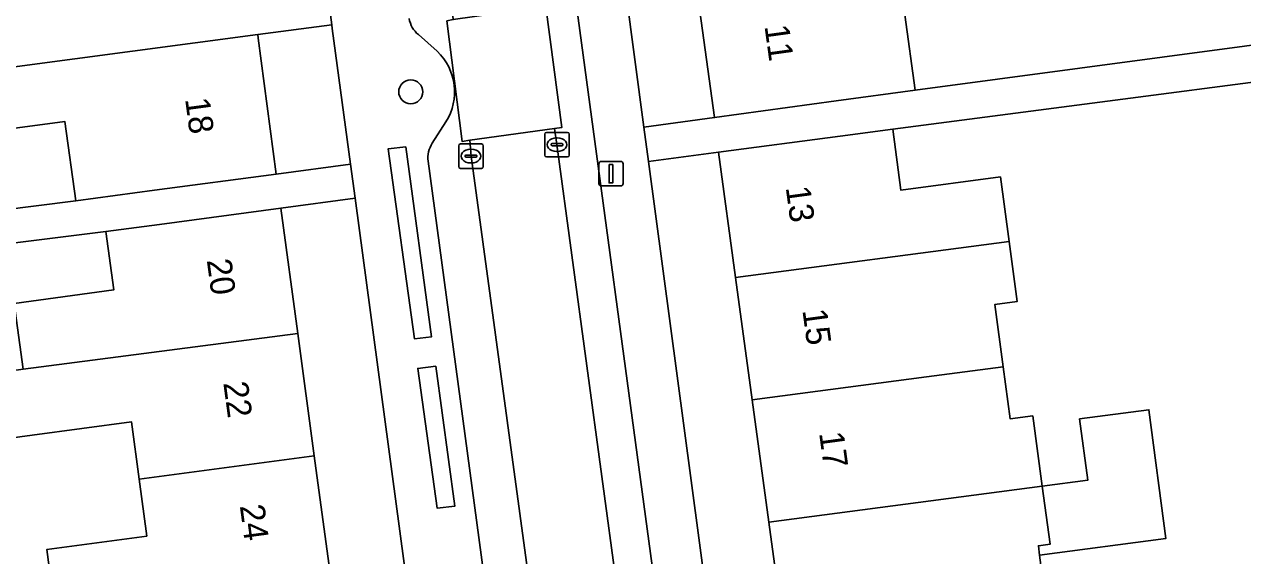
# Model space of a CAD drawing. Extents: x 163147 to 163550, y 380933 to 381639.
# Drawn here: x 163449.17 to 163498.82, y 381437.34 to 381459.01 of the extents above; entities that cross this region are included whole.
import ezdxf

# ---------------------------------------------------------------- set-up
doc = ezdxf.new("R2010")
doc.units = 0
for name, color, linetype in [('IMGEO_Boom', 7, 'Continuous'), ('IMGEO_Erf', 7, 'Continuous'), ('IMGEO_Groenvoorziening', 7, 'Continuous'), ('IMGEO_Kolk', 7, 'Continuous'), ('IMGEO_Lichtmast', 7, 'Continuous'), ('IMGEO_Pand', 7, 'Continuous'), ('IMGEO_Pand_nummerreeks', 7, 'Continuous'), ('IMGEO_Parkeervlak_open', 7, 'Continuous'), ('IMGEO_Rijbaan_lokaal_open', 7, 'Continuous'), ('IMGEO_Voetpad_open', 7, 'Continuous')]:
    doc.layers.add(name, color=color, linetype=linetype)

msp = doc.modelspace()

# ---------------------------------------------------------------- linework, layer by layer
at = {"layer": 'IMGEO_Boom'}
msp.add_circle((163464.918, 381456.255), 0.489, dxfattribs=at)
at = {"layer": 'IMGEO_Erf'}
for points in [[(163476.541, 381460.744), (163476.524, 381460.868), (163473.663, 381460.474), (163473.68, 381460.35), (163474.419, 381454.817), (163477.305, 381455.203)], [(163461.722, 381458.839), (163461.702, 381458.991), (163458.68, 381458.589), (163458.7, 381458.437), (163459.437, 381452.898), (163462.465, 381453.304)], [(163462.651, 381451.92), (163459.628, 381451.515), (163460.315, 381446.402), (163460.986, 381441.408), (163461.657, 381436.413), (163462.327, 381431.42), (163462.998, 381426.427), (163463.669, 381421.433), (163464.34, 381416.439), (163465.01, 381411.446), (163465.681, 381406.452), (163466.352, 381401.458), (163467.023, 381396.464), (163467.693, 381391.472), (163468.364, 381386.478), (163469.051, 381381.364), (163472.061, 381381.768)]]:
    msp.add_lwpolyline(points, close=True, dxfattribs=at)
for points in [[(163485.051, 381459.401), (163485.474, 381456.328), (163508.965, 381459.462)], [(163509.139, 381457.946), (163484.563, 381454.728), (163484.898, 381452.237), (163488.952, 381452.782), (163489.305, 381450.151), (163489.634, 381447.702), (163488.724, 381447.58), (163489.065, 381445.039), (163489.351, 381442.91), (163490.271, 381443.034), (163490.656, 381440.168), (163492.51, 381440.413), (163492.18, 381442.914), (163495.008, 381443.287), (163495.701, 381438.038), (163490.548, 381437.358), (163490.844, 381435.111)], [(163435.628, 381449.835), (163451.263, 381451.81), (163450.814, 381455.047), (163446.435, 381454.459)], [(163484.258, 381403.755), (163483.579, 381408.747), (163482.902, 381413.738), (163482.223, 381418.73), (163481.545, 381423.722), (163480.867, 381428.714), (163480.189, 381433.706), (163479.511, 381438.697), (163478.833, 381443.688), (163478.155, 381448.68), (163477.461, 381453.791), (163474.607, 381453.41), (163484.837, 381376.861)], [(163448.76, 381447.627), (163452.814, 381448.172), (163452.493, 381450.557), (163435.219, 381448.391)], [(163450.445, 381434.909), (163450.085, 381437.586), (163454.161, 381438.134), (163453.85, 381440.45), (163453.535, 381442.796), (163449.482, 381442.251), (163446.457, 381441.844)]]:
    msp.add_lwpolyline(points, dxfattribs=at)
at = {"layer": 'IMGEO_Groenvoorziening'}
for points in [[(163465.762, 381446.256), (163464.715, 381454.006), (163463.998, 381453.925), (163465.072, 381446.175)], [(163466.718, 381439.357), (163465.938, 381445.059), (163465.204, 381444.972), (163465.992, 381439.274)]]:
    msp.add_lwpolyline(points, close=True, dxfattribs=at)
at = {"layer": 'IMGEO_Kolk'}
for p, q in [((163470.379, 381453.675), (163470.379, 381454.527)), ((163470.454, 381454.601), (163471.306, 381454.601)), ((163471.38, 381454.527), (163471.38, 381453.675)), ((163466.873, 381453.206), (163466.873, 381454.058)), ((163466.948, 381454.132), (163467.8, 381454.132)), ((163467.874, 381454.058), (163467.874, 381453.206)), ((163470.638, 381454.095), (163470.638, 381454.107)), ((163471.076, 381454.058), (163470.678, 381454.058)), ((163470.681, 381454.144), (163471.079, 381454.144)), ((163470.867, 381454.381), (163470.892, 381454.381)), ((163471.122, 381454.107), (163471.122, 381454.095)), ((163467.132, 381453.626), (163467.132, 381453.638)), ((163467.57, 381453.589), (163467.172, 381453.589)), ((163467.175, 381453.675), (163467.573, 381453.675)), ((163467.361, 381453.912), (163467.386, 381453.912)), ((163467.616, 381453.638), (163467.616, 381453.626)), ((163471.306, 381453.601), (163470.454, 381453.601)), ((163470.89, 381453.821), (163470.865, 381453.821)), ((163467.8, 381453.132), (163466.948, 381453.132)), ((163467.384, 381453.352), (163467.359, 381453.352))]:
    msp.add_line(p, q, dxfattribs=at)
for points in [[(163470.379, 381453.675), (163470.379, 381454.527)], [(163470.454, 381454.601), (163471.306, 381454.601)], [(163471.38, 381454.527), (163471.38, 381453.675)], [(163466.873, 381453.206), (163466.873, 381454.058)], [(163466.948, 381454.132), (163467.8, 381454.132)], [(163467.874, 381454.058), (163467.874, 381453.206)], [(163471.306, 381453.601), (163470.454, 381453.601)], [(163467.8, 381453.132), (163466.948, 381453.132)]]:
    msp.add_lwpolyline(points, dxfattribs=at)
for centre, radius, start, end in [((163470.456, 381454.525), 0.0765, 91.552, 178.448), ((163470.456, 381454.525), 0.0765, 91.552, 178.448), ((163471.304, 381454.525), 0.0765, 1.552, 88.448), ((163471.304, 381454.525), 0.0765, 1.552, 88.448), ((163466.95, 381454.056), 0.0765, 91.552, 178.448), ((163466.95, 381454.056), 0.0765, 91.552, 178.448), ((163467.798, 381454.056), 0.0765, 1.552, 88.448), ((163467.798, 381454.056), 0.0765, 1.552, 88.448), ((163470.678, 381454.104), 0.0403, 85.8775, 175.7526), ((163470.675, 381454.094), 0.0366, 178.938, 274.7102), ((163471.079, 381454.101), 0.043, 264.8664, 352.4533), ((163471.083, 381454.106), 0.0386, 1.7309, 96.639), ((163467.172, 381453.635), 0.0403, 85.8775, 175.7526), ((163467.169, 381453.625), 0.0366, 178.938, 274.7102), ((163467.573, 381453.632), 0.043, 264.8664, 352.4533), ((163467.577, 381453.637), 0.0386, 1.7309, 96.639), ((163470.456, 381453.677), 0.0765, 181.552, 268.448), ((163470.456, 381453.677), 0.0765, 181.552, 268.448), ((163471.304, 381453.677), 0.0765, 271.552, 358.448), ((163471.304, 381453.677), 0.0765, 271.552, 358.448), ((163466.95, 381453.208), 0.0765, 181.552, 268.448), ((163466.95, 381453.208), 0.0765, 181.552, 268.448), ((163467.798, 381453.208), 0.0765, 271.552, 358.448), ((163467.798, 381453.208), 0.0765, 271.552, 358.448)]:
    msp.add_arc(centre, radius, start, end, dxfattribs=at)
for centre, major_axis, ratio, start_param, end_param in [((163470.866, 381454.101), (-0.387, 0.002), 0.722429, 4.712389, 7.853982), ((163470.891, 381454.101), (-0.39, 0.002), 0.717154, 1.570796, 4.712389), ((163467.36, 381453.632), (-0.387, 0.002), 0.722429, 4.712389, 7.853982), ((163467.385, 381453.632), (-0.39, 0.002), 0.717154, 1.570796, 4.712389)]:
    msp.add_ellipse(centre, major_axis=major_axis, ratio=ratio, start_param=start_param, end_param=end_param, dxfattribs=at)
at = {"layer": 'IMGEO_Lichtmast'}
for p, q in [((163472.585, 381452.514), (163472.585, 381453.314)), ((163472.585, 381453.314), (163472.585, 381452.514)), ((163472.685, 381453.414), (163473.475, 381453.414)), ((163473.475, 381453.414), (163472.685, 381453.414)), ((163473.575, 381453.314), (163473.575, 381452.514)), ((163473.575, 381452.514), (163473.575, 381453.314)), ((163473.475, 381452.414), (163472.685, 381452.414)), ((163472.685, 381452.414), (163473.475, 381452.414))]:
    msp.add_line(p, q, dxfattribs=at)
msp.add_lwpolyline([(163473.005, 381453.289), (163473.155, 381453.289), (163473.155, 381452.539), (163473.005, 381452.539), (163473.005, 381453.289)], dxfattribs=at)
for centre, start, end in [((163472.685, 381453.314), 90, 180), ((163472.685, 381453.314), 90, 180), ((163473.475, 381453.314), 0, 90), ((163473.475, 381453.314), 360, 90), ((163472.685, 381452.514), 180, 270), ((163472.685, 381452.514), 180, 270), ((163473.475, 381452.514), 270, 0), ((163473.475, 381452.514), 270, 0)]:
    msp.add_arc(centre, 0.1, start, end, dxfattribs=at)
at = {"layer": 'IMGEO_Pand'}
for points in [[(163460.96, 381464.562), (163452.246, 381463.402), (163452.562, 381461.048), (163448.878, 381460.552), (163445.674, 381460.121), (163446.105, 381456.915), (163458.68, 381458.589), (163461.702, 381458.991)], [(163485.051, 381459.401), (163489.288, 381459.984), (163488.931, 381462.578), (163476.524, 381460.868), (163476.541, 381460.744), (163477.305, 381455.203), (163482.259, 381455.885), (163485.474, 381456.328)], [(163458.7, 381458.437), (163458.68, 381458.589), (163446.105, 381456.915), (163446.435, 381454.459), (163450.814, 381455.047), (163451.263, 381451.81), (163454.481, 381452.238), (163459.437, 381452.898)], [(163478.155, 381448.68), (163489.305, 381450.151), (163488.952, 381452.782), (163484.898, 381452.237), (163484.563, 381454.728), (163482.419, 381454.445), (163477.461, 381453.791)], [(163460.315, 381446.402), (163459.628, 381451.515), (163454.673, 381450.85), (163452.493, 381450.557), (163452.814, 381448.172), (163448.76, 381447.627), (163449.121, 381444.939)], [(163478.155, 381448.68), (163478.833, 381443.688), (163485.945, 381444.627), (163489.065, 381445.039), (163488.724, 381447.58), (163489.634, 381447.702), (163489.305, 381450.151)], [(163460.315, 381446.402), (163449.121, 381444.939), (163446.258, 381444.554), (163446.096, 381444.532), (163446.457, 381441.844), (163449.482, 381442.251), (163453.535, 381442.796), (163453.85, 381440.45), (163460.986, 381441.408)], [(163479.511, 381438.697), (163490.656, 381440.168), (163490.271, 381443.034), (163489.351, 381442.91), (163489.065, 381445.039), (163485.945, 381444.627), (163478.833, 381443.688)], [(163490.656, 381440.168), (163490.974, 381437.802), (163490.498, 381437.738), (163490.548, 381437.358), (163495.701, 381438.038), (163495.008, 381443.287), (163492.18, 381442.914), (163492.51, 381440.413)], [(163460.986, 381441.408), (163453.85, 381440.45), (163454.161, 381438.134), (163450.085, 381437.586), (163450.445, 381434.909), (163461.657, 381436.413)], [(163490.974, 381437.802), (163490.656, 381440.168), (163479.511, 381438.697), (163480.189, 381433.706), (163487.295, 381434.643), (163490.844, 381435.111), (163490.548, 381437.358), (163490.498, 381437.738)]]:
    msp.add_lwpolyline(points, close=True, dxfattribs=at)
at = {"layer": 'IMGEO_Parkeervlak_open'}
for points in [[(163484.055, 381327.735), (163483.954, 381328.514), (163484.25, 381328.608), (163483.846, 381331.616), (163481.014, 381352.472), (163478.387, 381372.049), (163475.613, 381392.784), (163475.57, 381392.982), (163475.27, 381392.965), (163474.636, 381397.753), (163474.95, 381397.812), (163472.424, 381416.369), (163471.932, 381420.183), (163469.84, 381435.559), (163467.375, 381453.632), (163467.333, 381454.278), (163467.014, 381454.229), (163466.392, 381459.15), (163466.653, 381459.2), (163466.627, 381459.524), (163464.446, 381475.737), (163461.659, 381496.063), (163461.275, 381499.196)], [(163466.248, 381488.254), (163468.002, 381475.763), (163470.102, 381459.972), (163470.129, 381459.696), (163470.428, 381459.725), (163471.078, 381454.8), (163470.778, 381454.762), (163470.878, 381454.101), (163473.318, 381436.048), (163475.908, 381416.544), (163478.167, 381399.667), (163478.336, 381398.227), (163478.665, 381398.259), (163478.975, 381395.958)], [(163474.754, 381436.925), (163471.669, 381459.767), (163470.815, 381466.271)], [(163465.233, 381458.589), (163465.996, 381457.908)], [(163466.35, 381455.025), (163465.791, 381454.157)], [(163465.623, 381453.431), (163469.497, 381424.637)]]:
    msp.add_lwpolyline(points, dxfattribs=at)
for centre, radius, start, end in [((163465.864, 381459.389), 1.019, 188.3519, 231.7229), ((163464.409, 381456.25), 2.295, 327.7472, 46.2533), ((163466.757, 381453.551), 1.14, 147.9004, 186.0412)]:
    msp.add_arc(centre, radius, start, end, dxfattribs=at)
at = {"layer": 'IMGEO_Rijbaan_lokaal_open'}
for points in [[(163470.129, 381459.696), (163466.653, 381459.2), (163466.392, 381459.15), (163467.014, 381454.229), (163467.333, 381454.278), (163470.778, 381454.762), (163471.078, 381454.8), (163470.428, 381459.725)], [(163474.95, 381397.812), (163478.336, 381398.227), (163478.167, 381399.667), (163475.908, 381416.544), (163473.318, 381436.048), (163470.878, 381454.101), (163470.778, 381454.762), (163467.333, 381454.278), (163467.375, 381453.632), (163469.84, 381435.559), (163471.932, 381420.183), (163472.424, 381416.369)]]:
    msp.add_lwpolyline(points, close=True, dxfattribs=at)
at = {"layer": 'IMGEO_Voetpad_open'}
for points in [[(163459.618, 381511.259), (163456.32, 381510.849), (163455.892, 381514.188), (163454.104, 381515.141), (163456.149, 381500), (163457.189, 381492.296), (163458.693, 381481.386), (163458.709, 381481.266), (163459.45, 381475.697), (163458.917, 381475.626), (163458.946, 381475.41), (163459.658, 381470.057), (163460.38, 381464.634), (163460.941, 381464.708), (163460.96, 381464.562), (163461.702, 381458.991), (163461.722, 381458.839), (163462.465, 381453.304), (163462.651, 381451.92), (163472.061, 381381.768)], [(163474.607, 381453.41), (163474.419, 381454.817), (163473.68, 381460.35), (163473.663, 381460.474), (163472.899, 381466.018), (163473.38, 381466.084), (163473.342, 381466.363), (163472.616, 381471.63), (163471.852, 381477.175), (163471.402, 381477.113), (163470.638, 381482.658), (163470.607, 381482.885), (163469.81, 381489.382), (163469.29, 381489.404), (163466.639, 381489.058), (163466.743, 381488.324), (163466.248, 381488.254)], [(163470.815, 381466.271), (163471.669, 381459.767), (163474.754, 381436.925)], [(163465.996, 381457.908), (163465.233, 381458.589)], [(163465.791, 381454.157), (163466.35, 381455.025)], [(163469.497, 381424.637), (163465.623, 381453.431)], [(163435.219, 381448.391), (163452.493, 381450.557), (163454.673, 381450.85), (163459.628, 381451.515), (163462.651, 381451.92), (163462.465, 381453.304), (163459.437, 381452.898), (163454.481, 381452.238), (163451.263, 381451.81), (163435.628, 381449.835)], [(163490.526, 381323.589), (163491.94, 381324.111), (163487.783, 381356.32), (163487.612, 381356.297), (163487.586, 381356.488), (163486.908, 381361.54), (163486.877, 381361.772), (163487.388, 381361.841), (163486.74, 381366.662), (163486.09, 381371.504), (163485.566, 381371.433), (163485.538, 381371.644), (163484.859, 381376.696), (163484.837, 381376.861), (163474.607, 381453.41)]]:
    msp.add_lwpolyline(points, dxfattribs=at)
for points in [[(163509.139, 381457.946), (163511.953, 381458.324), (163511.74, 381459.835), (163508.965, 381459.462), (163485.474, 381456.328), (163482.259, 381455.885), (163477.305, 381455.203), (163474.419, 381454.817), (163474.607, 381453.41), (163477.461, 381453.791), (163482.419, 381454.445), (163484.563, 381454.728)], [(163464.715, 381454.006), (163465.762, 381446.256), (163465.072, 381446.175), (163463.998, 381453.925)], [(163465.938, 381445.059), (163466.718, 381439.357), (163465.992, 381439.274), (163465.204, 381444.972)]]:
    msp.add_lwpolyline(points, close=True, dxfattribs=at)
for centre, radius, start, end in [((163465.864, 381459.389), 1.019, 188.3519, 231.7229), ((163464.409, 381456.25), 2.295, 327.7472, 46.2533), ((163466.757, 381453.551), 1.14, 147.9004, 186.0412)]:
    msp.add_arc(centre, radius, start, end, dxfattribs=at)

# ---------------------------------------------------------------- texts
at = {"layer": 'IMGEO_Pand_nummerreeks'}
for s, rotation, p in [('11', 277.8493, (163479.335, 381458.933)), ('18', 277.58, (163455.72, 381455.961)), ('13', 277.7353, (163480.2, 381452.354)), ('20', 277.6504, (163456.604, 381449.389)), ('15', 277.7353, (163480.88, 381447.345)), ('22', 277.6488, (163457.277, 381444.384)), ('17', 277.7353, (163481.561, 381442.336)), ('24', 277.6488, (163457.95, 381439.37))]:
    msp.add_text(s, height=1, rotation=rotation, dxfattribs=at).set_placement(p)

doc.saveas('drawing.dxf')
